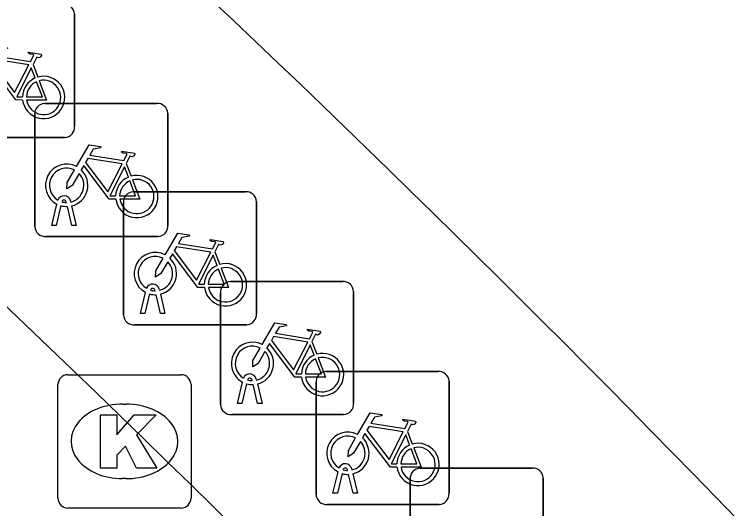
# Model space of a CAD drawing. Extents: x 161087 to 161922, y 382574 to 383873.
# Drawn here: x 161463.11 to 161468.48, y 383473.33 to 383477.04 of the extents above; entities that cross this region are included whole.
import ezdxf

# ---------------------------------------------------------------- set-up
doc = ezdxf.new("R2010")
doc.units = 0
for name, color, linetype in [('IMGEO_Fietsenrek', 7, 'Continuous'), ('IMGEO_Fietspad_gesloten', 7, 'Continuous'), ('IMGEO_Kolk', 7, 'Continuous'), ('IMGEO_OVBaan_gesloten', 7, 'Continuous'), ('IMGEO_Rijbaan_lokaal_gesloten', 7, 'Continuous')]:
    doc.layers.add(name, color=color, linetype=linetype)

msp = doc.modelspace()

# ---------------------------------------------------------------- linework, layer by layer
at = {"layer": 'IMGEO_Fietsenrek'}
for p, q in [((161463.5675, 383477.0401), (161463.5675, 383476.1992)), ((161463.5675, 383476.1992), (161463.5675, 383477.0401)), ((161463.2552, 383476.6642), (161463.2915, 383476.569)), ((161463.3429, 383476.3705), (161464.1838, 383476.3705)), ((161464.1838, 383476.3705), (161463.3429, 383476.3705)), ((161463.2685, 383475.4459), (161463.2685, 383476.2868)), ((161463.2685, 383476.2868), (161463.2685, 383475.4459)), ((161464.2675, 383476.2961), (161464.2675, 383475.4552)), ((161464.2675, 383475.4552), (161464.2675, 383476.2961)), ((161463.4931, 383476.1155), (161462.6522, 383476.1155)), ((161462.6522, 383476.1155), (161463.4931, 383476.1155)), ((161463.9552, 383475.9202), (161463.9915, 383475.825)), ((161464.0089, 383475.7075), (161464.8498, 383475.7075)), ((161464.8498, 383475.7075), (161464.0089, 383475.7075)), ((161463.5059, 383475.6269), (161463.5049, 383475.6312)), ((161463.5366, 383475.6384), (161463.5384, 383475.6305)), ((161463.9345, 383474.7829), (161463.9345, 383475.6238)), ((161463.9345, 383475.6238), (161463.9345, 383474.7829)), ((161464.9335, 383475.6331), (161464.9335, 383474.7922)), ((161464.9335, 383474.7922), (161464.9335, 383475.6331)), ((161463.3955, 383475.4553), (161463.4338, 383475.6153)), ((161463.4642, 383475.6031), (161463.4289, 383475.4553)), ((161463.547, 383475.4553), (161463.5131, 383475.597)), ((161463.5454, 383475.6013), (161463.5804, 383475.4553)), ((161463.4289, 383475.4553), (161463.3955, 383475.4553)), ((161463.5804, 383475.4553), (161463.547, 383475.4553)), ((161464.1931, 383475.3715), (161463.3522, 383475.3715)), ((161463.3522, 383475.3715), (161464.1931, 383475.3715)), ((161464.6212, 383475.2572), (161464.6575, 383475.162)), ((161464.7379, 383475.0335), (161465.5788, 383475.0335)), ((161465.5788, 383475.0335), (161464.7379, 383475.0335)), ((161464.0615, 383474.7923), (161464.0998, 383474.9523)), ((161464.1302, 383474.9401), (161464.0949, 383474.7923)), ((161464.1719, 383474.9639), (161464.1709, 383474.9682)), ((161464.213, 383474.7923), (161464.1791, 383474.934)), ((161464.2026, 383474.9754), (161464.2044, 383474.9675)), ((161464.2114, 383474.9383), (161464.2464, 383474.7923)), ((161464.6635, 383474.1089), (161464.6635, 383474.9498)), ((161464.6635, 383474.9498), (161464.6635, 383474.1089)), ((161465.6625, 383474.9591), (161465.6625, 383474.1182)), ((161465.6625, 383474.1182), (161465.6625, 383474.9591)), ((161464.0949, 383474.7923), (161464.0615, 383474.7923)), ((161464.2464, 383474.7923), (161464.213, 383474.7923)), ((161464.8591, 383474.7085), (161464.0182, 383474.7085)), ((161464.0182, 383474.7085), (161464.8591, 383474.7085)), ((161465.3502, 383474.5832), (161465.3865, 383474.488)), ((161465.4549, 383474.3585), (161466.2958, 383474.3585)), ((161466.2958, 383474.3585), (161465.4549, 383474.3585)), ((161464.9009, 383474.2899), (161464.8999, 383474.2942)), ((161464.9316, 383474.3014), (161464.9334, 383474.2935)), ((161466.3795, 383474.2841), (161466.3795, 383473.4432)), ((161466.3795, 383473.4432), (161466.3795, 383474.2841)), ((161464.7905, 383474.1183), (161464.8288, 383474.2783)), ((161464.8592, 383474.2661), (161464.8239, 383474.1183)), ((161464.942, 383474.1183), (161464.9081, 383474.26)), ((161464.9404, 383474.2643), (161464.9754, 383474.1183)), ((161465.3805, 383473.4339), (161465.3805, 383474.2748)), ((161465.3805, 383474.2748), (161465.3805, 383473.4339)), ((161464.8239, 383474.1183), (161464.7905, 383474.1183)), ((161464.9754, 383474.1183), (161464.942, 383474.1183)), ((161465.5881, 383474.0345), (161464.7472, 383474.0345)), ((161464.7472, 383474.0345), (161465.5881, 383474.0345)), ((161466.0672, 383473.9082), (161466.1035, 383473.813)), ((161465.5075, 383473.4433), (161465.5458, 383473.6033)), ((161465.5762, 383473.5911), (161465.5409, 383473.4433)), ((161465.6179, 383473.6149), (161465.6169, 383473.6192)), ((161465.659, 383473.4433), (161465.6251, 383473.585)), ((161465.6486, 383473.6264), (161465.6504, 383473.6185)), ((161465.6574, 383473.5893), (161465.6924, 383473.4433)), ((161466.1629, 383473.6325), (161467.0038, 383473.6325)), ((161467.0038, 383473.6325), (161466.1629, 383473.6325)), ((161466.0885, 383472.7079), (161466.0885, 383473.5488)), ((161466.0885, 383473.5488), (161466.0885, 383472.7079)), ((161467.0875, 383473.5581), (161467.0875, 383472.7172)), ((161467.0875, 383472.7172), (161467.0875, 383473.5581)), ((161465.5409, 383473.4433), (161465.5075, 383473.4433)), ((161465.6924, 383473.4433), (161465.659, 383473.4433)), ((161466.3051, 383473.3595), (161465.4642, 383473.3595)), ((161465.4642, 383473.3595), (161466.3051, 383473.3595))]:
    msp.add_line(p, q, dxfattribs=at)
for points in [[(161462.8811, 383476.6412), (161462.9758, 383476.8047), (161463.062, 383476.7909), (161463.0637, 383476.7822), (161463.0076, 383476.7713), (161462.9814, 383476.726), (161463.2366, 383476.6852)], [(161463.2366, 383476.6852), (161463.2616, 383476.734), (161463.2565, 383476.738), (161463.2333, 383476.7417), (161463.2206, 383476.7492), (161463.2196, 383476.7523), (161463.2218, 383476.7569), (161463.3166, 383476.7418), (161463.3189, 383476.7315), (161463.3095, 383476.7191), (161463.2971, 383476.7127), (161463.2826, 383476.7189), (161463.2552, 383476.6642)], [(161463.2237, 383476.66), (161462.9669, 383476.701), (161462.9502, 383476.6722), (161463.1172, 383476.4519), (161463.2237, 383476.66)], [(161463.1768, 383476.3965), (161463.1271, 383476.3966), (161462.9364, 383476.6483), (161462.9174, 383476.6155)], [(161463.2717, 383476.562), (161463.2424, 383476.6388), (161463.133, 383476.4207), (161463.1757, 383476.4206)], [(161463.3022, 383476.5408), (161463.3572, 383476.3962), (161463.2071, 383476.3965)], [(161463.2057, 383476.4205), (161463.3256, 383476.4203), (161463.2824, 383476.5339)], [(161463.5811, 383475.8972), (161463.6758, 383476.0607), (161463.762, 383476.0469), (161463.7637, 383476.0382), (161463.7076, 383476.0273), (161463.6814, 383475.982), (161463.9366, 383475.9412)], [(161463.9366, 383475.9412), (161463.9616, 383475.99), (161463.9565, 383475.994), (161463.9333, 383475.9977), (161463.9206, 383476.0052), (161463.9196, 383476.0083), (161463.9218, 383476.0129), (161464.0166, 383475.9978), (161464.0189, 383475.9875), (161464.0095, 383475.9751), (161463.9971, 383475.9687), (161463.9826, 383475.9749), (161463.9552, 383475.9202)], [(161463.9237, 383475.916), (161463.6669, 383475.957), (161463.6502, 383475.9282), (161463.8172, 383475.7079), (161463.9237, 383475.916)], [(161463.8768, 383475.6525), (161463.8271, 383475.6526), (161463.6364, 383475.9043), (161463.6174, 383475.8715)], [(161463.9717, 383475.818), (161463.9424, 383475.8948), (161463.833, 383475.6767), (161463.8757, 383475.6766)], [(161463.6018, 383475.8447), (161463.5502, 383475.7555), (161463.5103, 383475.7295), (161463.5115, 383475.777), (161463.566, 383475.8712)], [(161463.9057, 383475.6765), (161464.0256, 383475.6763), (161463.9824, 383475.7899)], [(161464.0022, 383475.7968), (161464.0572, 383475.6522), (161463.9071, 383475.6525)], [(161464.2471, 383475.2342), (161464.3418, 383475.3977), (161464.428, 383475.3839), (161464.4297, 383475.3752), (161464.3736, 383475.3643), (161464.3474, 383475.319), (161464.6026, 383475.2782)], [(161464.6026, 383475.2782), (161464.6276, 383475.327), (161464.6225, 383475.331), (161464.5993, 383475.3347), (161464.5866, 383475.3422), (161464.5856, 383475.3453), (161464.5878, 383475.3499), (161464.6826, 383475.3348), (161464.6849, 383475.3245), (161464.6755, 383475.3121), (161464.6631, 383475.3057), (161464.6486, 383475.3119), (161464.6212, 383475.2572)], [(161464.5897, 383475.253), (161464.3329, 383475.294), (161464.3162, 383475.2652), (161464.4832, 383475.0449), (161464.5897, 383475.253)], [(161464.2678, 383475.1817), (161464.2162, 383475.0925), (161464.1763, 383475.0665), (161464.1775, 383475.114), (161464.232, 383475.2082)], [(161464.5428, 383474.9895), (161464.4931, 383474.9896), (161464.3024, 383475.2413), (161464.2834, 383475.2085)], [(161464.6377, 383475.155), (161464.6084, 383475.2318), (161464.499, 383475.0137), (161464.5417, 383475.0136)], [(161464.5717, 383475.0135), (161464.6916, 383475.0133), (161464.6484, 383475.1269)], [(161464.6682, 383475.1338), (161464.7232, 383474.9892), (161464.5731, 383474.9895)], [(161464.9761, 383474.5602), (161465.0708, 383474.7237), (161465.157, 383474.7099), (161465.1587, 383474.7012), (161465.1026, 383474.6903), (161465.0764, 383474.645), (161465.3316, 383474.6042)], [(161465.3316, 383474.6042), (161465.3566, 383474.653), (161465.3515, 383474.657), (161465.3283, 383474.6607), (161465.3156, 383474.6682), (161465.3146, 383474.6713), (161465.3168, 383474.6759), (161465.4116, 383474.6608), (161465.4139, 383474.6505), (161465.4045, 383474.6381), (161465.3921, 383474.6317), (161465.3776, 383474.6379), (161465.3502, 383474.5832)], [(161465.3187, 383474.579), (161465.0619, 383474.62), (161465.0452, 383474.5912), (161465.2122, 383474.3709), (161465.3187, 383474.579)], [(161465.2718, 383474.3155), (161465.2221, 383474.3156), (161465.0314, 383474.5673), (161465.0124, 383474.5345)], [(161465.3667, 383474.481), (161465.3374, 383474.5578), (161465.228, 383474.3397), (161465.2707, 383474.3396)], [(161464.9968, 383474.5077), (161464.9452, 383474.4185), (161464.9053, 383474.3925), (161464.9065, 383474.44), (161464.961, 383474.5342)], [(161465.3007, 383474.3395), (161465.4206, 383474.3393), (161465.3774, 383474.4529)], [(161465.3972, 383474.4598), (161465.4522, 383474.3152), (161465.3021, 383474.3155)], [(161465.6931, 383473.8852), (161465.7878, 383474.0487), (161465.874, 383474.0349), (161465.8757, 383474.0262), (161465.8196, 383474.0153), (161465.7934, 383473.97), (161466.0486, 383473.9292)], [(161466.0486, 383473.9292), (161466.0736, 383473.978), (161466.0685, 383473.982), (161466.0453, 383473.9857), (161466.0326, 383473.9932), (161466.0316, 383473.9963), (161466.0338, 383474.0009), (161466.1286, 383473.9858), (161466.1309, 383473.9755), (161466.1215, 383473.9631), (161466.1091, 383473.9567), (161466.0946, 383473.9629), (161466.0672, 383473.9082)], [(161466.0357, 383473.904), (161465.7789, 383473.945), (161465.7622, 383473.9162), (161465.9292, 383473.6959), (161466.0357, 383473.904)], [(161465.7138, 383473.8327), (161465.6622, 383473.7435), (161465.6223, 383473.7175), (161465.6235, 383473.765), (161465.678, 383473.8592)], [(161465.9888, 383473.6405), (161465.9391, 383473.6406), (161465.7484, 383473.8923), (161465.7294, 383473.8595)], [(161466.0837, 383473.806), (161466.0544, 383473.8828), (161465.945, 383473.6647), (161465.9877, 383473.6646)], [(161466.0177, 383473.6645), (161466.1376, 383473.6643), (161466.0944, 383473.7779)], [(161466.1142, 383473.7848), (161466.1692, 383473.6402), (161466.0191, 383473.6405)]]:
    msp.add_lwpolyline(points, dxfattribs=at)
for centre, radius, start, end in [((161463.4896, 383477.0368), 0.0779, 2.4484, 94.2845), ((161463.4896, 383477.0368), 0.0779, 2.4484, 94.2845), ((161463.3347, 383476.4159), 0.159, 113.3408, 178.3217), ((161463.3347, 383476.4159), 0.159, 187.0065, 105.7708), ((161463.3347, 383476.4159), 0.129, 188.6715, 104.5883), ((161463.3347, 383476.4159), 0.129, 113.923, 177.9556), ((161463.3462, 383476.2926), 0.0779, 92.4484, 184.2845), ((161463.3462, 383476.2926), 0.0779, 92.4484, 184.2845), ((161464.1896, 383476.2928), 0.0779, 2.4484, 94.2845), ((161464.1896, 383476.2928), 0.0779, 2.4484, 94.2845), ((161463.4898, 383476.1934), 0.0779, 272.4484, 4.2845), ((161463.4898, 383476.1934), 0.0779, 272.4484, 4.2845), ((161463.5081, 383475.7559), 0.159, 62.6766, 242.1369), ((161463.5081, 383475.7559), 0.129, 63.3192, 238.903), ((161463.5081, 383475.7559), 0.129, 283.6043, 43.4302), ((161463.5081, 383475.7559), 0.159, 283.5766, 46.6042), ((161464.0347, 383475.6719), 0.159, 113.3408, 178.3217), ((161464.0347, 383475.6719), 0.159, 187.0065, 105.7708), ((161464.0347, 383475.6719), 0.129, 113.923, 177.9556), ((161464.0347, 383475.6719), 0.129, 188.6715, 104.5883), ((161463.4879, 383475.6273), 0.0499, 12.8025, 158.6934), ((161464.0122, 383475.6296), 0.0779, 92.4484, 184.2845), ((161464.0122, 383475.6296), 0.0779, 92.4484, 184.2845), ((161464.8556, 383475.6298), 0.0779, 2.4484, 94.2845), ((161464.8556, 383475.6298), 0.0779, 2.4484, 94.2845), ((161463.4879, 383475.6273), 0.0174, 12.8025, 163.4502), ((161463.5081, 383475.7559), 0.129, 253.415, 269.0204), ((161463.5081, 383475.7559), 0.159, 253.9967, 271.7867), ((161463.3464, 383475.4492), 0.0779, 182.4484, 274.2845), ((161463.3464, 383475.4492), 0.0779, 182.4484, 274.2845), ((161464.1898, 383475.4494), 0.0779, 272.4484, 4.2845), ((161464.1898, 383475.4494), 0.0779, 272.4484, 4.2845), ((161464.1741, 383475.0929), 0.159, 62.6766, 242.1369), ((161464.1741, 383475.0929), 0.129, 63.3192, 238.903), ((161464.1741, 383475.0929), 0.159, 283.5766, 46.6042), ((161464.1741, 383475.0929), 0.129, 283.6043, 43.4302), ((161464.7007, 383475.0089), 0.159, 113.3408, 178.3217), ((161464.7007, 383475.0089), 0.159, 187.0065, 105.7708), ((161464.7007, 383475.0089), 0.129, 113.923, 177.9556), ((161464.7007, 383475.0089), 0.129, 188.6715, 104.5883), ((161464.7412, 383474.9556), 0.0779, 92.4484, 184.2845), ((161464.7412, 383474.9556), 0.0779, 92.4484, 184.2845), ((161465.5846, 383474.9558), 0.0779, 2.4484, 94.2845), ((161465.5846, 383474.9558), 0.0779, 2.4484, 94.2845), ((161464.1539, 383474.9643), 0.0499, 12.8025, 158.6934), ((161464.1539, 383474.9643), 0.0174, 12.8025, 163.4502), ((161464.1741, 383475.0929), 0.159, 253.9967, 271.7867), ((161464.1741, 383475.0929), 0.129, 253.415, 269.0204), ((161464.0124, 383474.7862), 0.0779, 182.4484, 274.2845), ((161464.0124, 383474.7862), 0.0779, 182.4484, 274.2845), ((161464.8558, 383474.7864), 0.0779, 272.4484, 4.2845), ((161464.8558, 383474.7864), 0.0779, 272.4484, 4.2845), ((161464.9031, 383474.4189), 0.159, 62.6766, 242.1369), ((161464.9031, 383474.4189), 0.129, 63.3192, 238.903), ((161464.9031, 383474.4189), 0.129, 283.6043, 43.4302), ((161464.9031, 383474.4189), 0.159, 283.5766, 46.6042), ((161465.4297, 383474.3349), 0.159, 113.3408, 178.3217), ((161465.4297, 383474.3349), 0.159, 187.0065, 105.7708), ((161465.4297, 383474.3349), 0.129, 113.923, 177.9556), ((161465.4297, 383474.3349), 0.129, 188.6715, 104.5883), ((161464.8829, 383474.2903), 0.0499, 12.8025, 158.6934), ((161465.4582, 383474.2806), 0.0779, 92.4484, 184.2845), ((161465.4582, 383474.2806), 0.0779, 92.4484, 184.2845), ((161466.3016, 383474.2808), 0.0779, 2.4484, 94.2845), ((161466.3016, 383474.2808), 0.0779, 2.4484, 94.2845), ((161464.8829, 383474.2903), 0.0174, 12.8025, 163.4502), ((161464.9031, 383474.4189), 0.129, 253.415, 269.0204), ((161464.9031, 383474.4189), 0.159, 253.9967, 271.7867), ((161464.7414, 383474.1122), 0.0779, 182.4484, 274.2845), ((161464.7414, 383474.1122), 0.0779, 182.4484, 274.2845), ((161465.5848, 383474.1124), 0.0779, 272.4484, 4.2845), ((161465.5848, 383474.1124), 0.0779, 272.4484, 4.2845), ((161465.6201, 383473.7439), 0.159, 62.6766, 242.1369), ((161465.6201, 383473.7439), 0.129, 63.3192, 238.903), ((161465.6201, 383473.7439), 0.159, 283.5766, 46.6042), ((161465.6201, 383473.7439), 0.129, 283.6043, 43.4302), ((161466.1467, 383473.6599), 0.159, 113.3408, 178.3217), ((161466.1467, 383473.6599), 0.159, 187.0065, 105.7708), ((161466.1467, 383473.6599), 0.129, 113.923, 177.9556), ((161466.1467, 383473.6599), 0.129, 188.6715, 104.5883), ((161465.5999, 383473.6153), 0.0499, 12.8025, 158.6934), ((161465.6201, 383473.7439), 0.159, 253.9967, 271.7867), ((161465.5999, 383473.6153), 0.0174, 12.8025, 163.4502), ((161465.6201, 383473.7439), 0.129, 253.415, 269.0204), ((161466.1662, 383473.5546), 0.0779, 92.4484, 184.2845), ((161466.1662, 383473.5546), 0.0779, 92.4484, 184.2845), ((161467.0096, 383473.5548), 0.0779, 2.4484, 94.2845), ((161467.0096, 383473.5548), 0.0779, 2.4484, 94.2845), ((161465.4584, 383473.4372), 0.0779, 182.4484, 274.2845), ((161465.4584, 383473.4372), 0.0779, 182.4484, 274.2845), ((161466.3018, 383473.4374), 0.0779, 272.4484, 4.2845), ((161466.3018, 383473.4374), 0.0779, 272.4484, 4.2845)]:
    msp.add_arc(centre, radius, start, end, dxfattribs=at)
at = {"layer": 'IMGEO_Fietspad_gesloten'}
msp.add_arc((161374.976, 383382.222), 127.8162, 42.050829, 49.107974, dxfattribs=at)
at = {"layer": 'IMGEO_Kolk'}
for p, q in [((161463.5159, 383474.3335), (161464.3681, 383474.3335)), ((161463.4415, 383473.4069), (161463.4415, 383474.2591)), ((161464.4425, 383474.2591), (161464.4425, 383473.4069)), ((161463.9295, 383474.1127), (161463.9545, 383474.1127)), ((161463.9515, 383473.5533), (161463.9266, 383473.5533)), ((161464.3681, 383473.3325), (161463.5159, 383473.3325))]:
    msp.add_line(p, q, dxfattribs=at)
for points in [[(161463.5159, 383474.3335), (161464.3681, 383474.3335)], [(161463.4415, 383473.4069), (161463.4415, 383474.2591)], [(161464.4425, 383474.2591), (161464.4425, 383473.4069)], [(161463.7617, 383474.033), (161463.8852, 383474.033), (161463.8852, 383473.8818), (161464.0148, 383474.033), (161464.1794, 383474.033), (161464.0333, 383473.8821), (161464.1859, 383473.633), (161464.0336, 383473.633), (161463.9493, 383473.7972), (161463.8852, 383473.7302), (161463.8852, 383473.633), (161463.7617, 383473.633), (161463.7617, 383474.033)], [(161464.3681, 383473.3325), (161463.5159, 383473.3325)]]:
    msp.add_lwpolyline(points, dxfattribs=at)
for centre, start, end in [((161463.518, 383474.257), 91.552, 178.448), ((161463.518, 383474.257), 91.552, 178.448), ((161464.366, 383474.257), 1.552, 88.448), ((161464.366, 383474.257), 1.552, 88.448), ((161463.518, 383473.409), 181.552, 268.448), ((161463.518, 383473.409), 181.552, 268.448), ((161464.366, 383473.409), 271.552, 358.448), ((161464.366, 383473.409), 271.552, 358.448)]:
    msp.add_arc(centre, 0.0765, start, end, dxfattribs=at)
for centre, major_axis, ratio, start_param, end_param in [((161463.928, 383473.833), (-0.3872, 0.002), 0.722429, 4.712389, 7.853982), ((161463.953, 383473.833), (-0.3901, 0.002), 0.717154, 1.570796, 4.712389)]:
    msp.add_ellipse(centre, major_axis=major_axis, ratio=ratio, start_param=start_param, end_param=end_param, dxfattribs=at)
at = {"layer": 'IMGEO_OVBaan_gesloten'}
for centre, radius, start, end in [((161363.1331, 383370.1171), 150.6458, 40.103149, 48.487843), ((161378.2845, 383385.8399), 125.6471, 42.397505, 49.142714)]:
    msp.add_arc(centre, radius, start, end, dxfattribs=at)
at = {"layer": 'IMGEO_Rijbaan_lokaal_gesloten'}
msp.add_arc((161377.9552, 383385.4927), 132.3634, 43.701612, 49.798388, dxfattribs=at)

doc.saveas('drawing.dxf')
